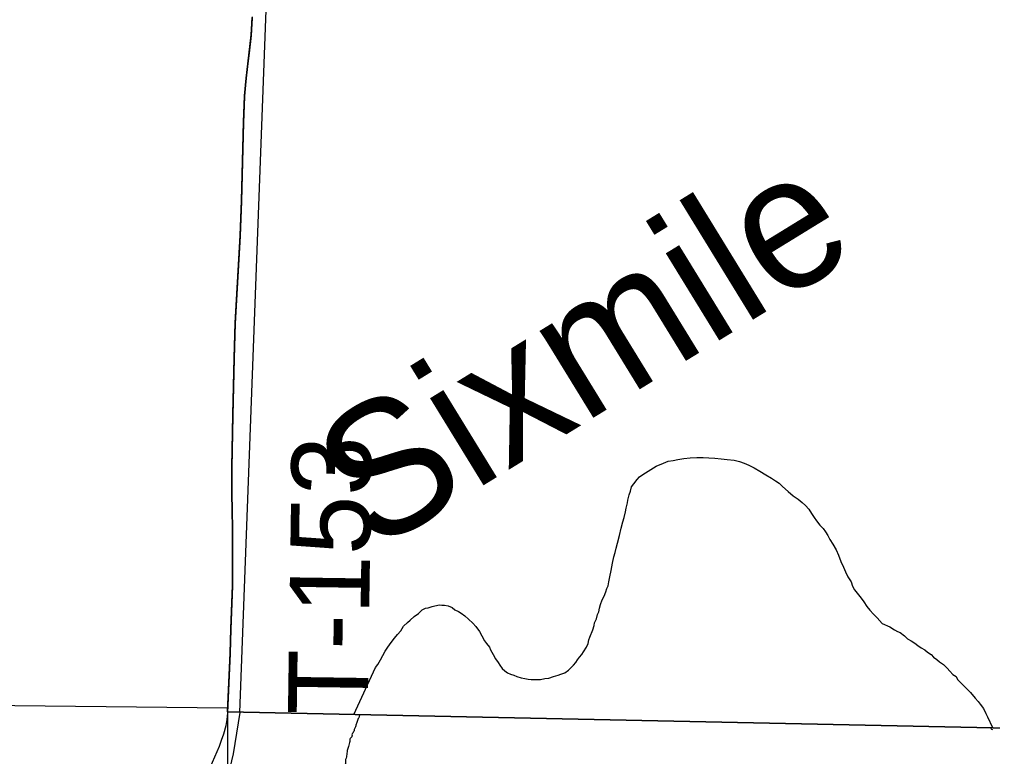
# Model space of a CAD drawing. Extents: x 2.4 to 73.1, y 4.5 to 25.6.
# Drawn here: x 33.4208 to 33.7673, y 20.0694 to 20.3317 of the extents above; entities that cross this region are included whole.
import ezdxf

# ---------------------------------------------------------------- set-up
doc = ezdxf.new("R2010")
doc.units = 0
for name, color, linetype in [('GM_X_Major_River', 7, 'Continuous'), ('GM_X_Minor_Lake', 7, 'Continuous'), ('GM_X_Minor_River', 7, 'Continuous'), ('GM_X_Minor_River_Text', 7, 'Continuous'), ('GM_X_Section', 7, 'Continuous'), ('GM_X_Township_Road', 7, 'Continuous'), ('GM_X_Township_Road_Text', 7, 'Continuous'), ('SH_Cut_Line', 7, 'Continuous')]:
    doc.layers.add(name, color=color, linetype=linetype)

msp = doc.modelspace()

# ---------------------------------------------------------------- linework, layer by layer
at = {"layer": 'GM_X_Major_River'}
msp.add_line((33.7666, 20.07967), (33.54186, 20.0842), dxfattribs=at)
for points in [[(33.6368, 20.15785), (33.63702, 20.15879), (33.63724, 20.15974), (33.63746, 20.16068), (33.63768, 20.16162), (33.6379, 20.16257), (33.63832, 20.16388), (33.63875, 20.16539), (33.63955, 20.16651), (33.64074, 20.16799), (33.64153, 20.16891), (33.6427, 20.16983), (33.64756, 20.17271), (33.65006, 20.17377), (33.6518, 20.17447), (33.65352, 20.17479), (33.65525, 20.17512), (33.65735, 20.17543), (33.65965, 20.17573), (33.66194, 20.17585), (33.66422, 20.17577), (33.66631, 20.1757), (33.6684, 20.17563), (33.67068, 20.17537), (33.67277, 20.17511), (33.67523, 20.17483), (33.67712, 20.17439), (33.67882, 20.17376), (33.68051, 20.17314), (33.68238, 20.17212), (33.68444, 20.17091), (33.68649, 20.1697), (33.68855, 20.1685), (33.69004, 20.16749), (33.69135, 20.16669), (33.69245, 20.16551), (33.69449, 20.16373), (33.69634, 20.16215), (33.69802, 20.16095), (33.69951, 20.15976), (33.70062, 20.15877), (33.70191, 20.1574), (33.70281, 20.15585), (33.70372, 20.15449), (33.70463, 20.15331), (33.70572, 20.15176), (33.70702, 20.15057), (33.70774, 20.14941), (33.70865, 20.14804), (33.70937, 20.14669), (33.71046, 20.14494), (33.71154, 20.143), (33.71243, 20.14107), (33.7133, 20.13876), (33.71419, 20.13683), (33.7149, 20.13509), (33.7158, 20.13335), (33.71688, 20.1316), (33.71741, 20.13006), (33.71812, 20.12871), (33.72051, 20.12577), (33.72141, 20.12441), (33.72251, 20.12285), (33.72361, 20.12149), (33.72489, 20.12011), (33.72618, 20.11874), (33.72802, 20.11677), (33.73065, 20.11555), (33.73233, 20.11454), (33.73346, 20.11393), (33.73439, 20.11352), (33.73588, 20.11233), (33.73699, 20.11134), (33.7383, 20.11054), (33.73961, 20.10973), (33.74072, 20.10893), (33.74184, 20.10814), (33.74315, 20.10733), (33.74407, 20.10654), (33.74538, 20.10574), (33.7463, 20.10475), (33.74742, 20.10396), (33.74834, 20.10316), (33.74984, 20.10216), (33.75112, 20.10079), (33.75205, 20.09981), (33.75315, 20.09863), (33.75427, 20.09783), (33.75481, 20.09686), (33.75573, 20.09588), (33.75721, 20.0945), (33.7585, 20.09313), (33.75942, 20.09214), (33.76107, 20.09019), (33.76217, 20.08901), (33.7629, 20.08803), (33.764, 20.08648), (33.76489, 20.08473), (33.76543, 20.08357), (33.7672, 20.07968)], [(33.5399, 20.0844), (33.54758, 20.10107), (33.54838, 20.10219), (33.54938, 20.10387), (33.55019, 20.10536), (33.551, 20.10686), (33.552, 20.10835), (33.5532, 20.11002), (33.55439, 20.1115), (33.55538, 20.1128), (33.55657, 20.11409), (33.55757, 20.11577), (33.55895, 20.11706), (33.55993, 20.11797), (33.5613, 20.11926), (33.56286, 20.12035), (33.56423, 20.12164), (33.56539, 20.12217), (33.56635, 20.12233), (33.5677, 20.12285), (33.57019, 20.12334), (33.57114, 20.12331), (33.57209, 20.12328), (33.57342, 20.12304), (33.57492, 20.12242), (33.57585, 20.12163), (33.57716, 20.12102), (33.57809, 20.12042), (33.5794, 20.11942), (33.58069, 20.11824), (33.58217, 20.11686), (33.58327, 20.11568), (33.58455, 20.11393), (33.58545, 20.11237), (33.58635, 20.11063), (33.58708, 20.10966), (33.58818, 20.10829), (33.58853, 20.10732), (33.58943, 20.10577), (33.59033, 20.10422), (33.59124, 20.10286), (33.59178, 20.10189), (33.5927, 20.10072), (33.59362, 20.09993), (33.59455, 20.09914), (33.59568, 20.09872), (33.59681, 20.0983), (33.59794, 20.09788), (33.59945, 20.09745), (33.60077, 20.09722), (33.60191, 20.09699), (33.60304, 20.09676), (33.60628, 20.09684), (33.60782, 20.09717), (33.60934, 20.09731), (33.61089, 20.09783), (33.61261, 20.09835), (33.61358, 20.0987), (33.61493, 20.09922), (33.61629, 20.10013), (33.61727, 20.10105), (33.61806, 20.10197), (33.61885, 20.1029), (33.61946, 20.10383), (33.62025, 20.10475), (33.62104, 20.10568), (33.62164, 20.10661), (33.62264, 20.10829), (33.62326, 20.1096), (33.62349, 20.11092), (33.6239, 20.11186), (33.62494, 20.11449), (33.62537, 20.116), (33.62559, 20.11694), (33.62621, 20.11844), (33.62664, 20.11995), (33.62705, 20.12089), (33.62728, 20.12221), (33.6277, 20.12353), (33.62833, 20.12522), (33.62894, 20.12653), (33.62956, 20.12803), (33.62998, 20.12916), (33.63039, 20.1301), (33.63063, 20.13161), (33.63106, 20.13331), (33.63151, 20.13558), (33.63198, 20.13822), (33.63243, 20.14049), (33.63286, 20.142), (33.63329, 20.14351), (33.63373, 20.14539), (33.63439, 20.14804), (33.63504, 20.15068), (33.63569, 20.15294), (33.63612, 20.15445), (33.63657, 20.15652), (33.6368, 20.15785)]]:
    msp.add_lwpolyline(points, dxfattribs=at)
for points in [[(33.54186, 20.0842), (33.54163, 20.08319), (33.54124, 20.08263), (33.54103, 20.08187), (33.54062, 20.08055), (33.54041, 20.07999), (33.54001, 20.07905), (33.5398, 20.07829), (33.5392, 20.07717), (33.53918, 20.07641), (33.53859, 20.07586), (33.53839, 20.07529), (33.53837, 20.07472), (33.53817, 20.07397), (33.53795, 20.07302), (33.53753, 20.07151), (33.53729, 20.06962), (33.53708, 20.06886), (33.53686, 20.06773), (33.53684, 20.06697), (33.53661, 20.06526), (33.5365, 20.06108), (33.53646, 20.05956), (33.53663, 20.0588), (33.53661, 20.05785), (33.53694, 20.05594), (33.53692, 20.05537), (33.53709, 20.05441), (33.53745, 20.05364), (33.5378, 20.05249), (33.53816, 20.05153), (33.53833, 20.05096), (33.53869, 20.05019), (33.53925, 20.0496), (33.53961, 20.04902), (33.53979, 20.04845), (33.54015, 20.04768), (33.54088, 20.04651), (33.54123, 20.04536), (33.5412, 20.04422), (33.54098, 20.04309), (33.54095, 20.04195), (33.54075, 20.04139), (33.54071, 20.04006), (33.54088, 20.03929), (33.54106, 20.03872), (33.54123, 20.03814), (33.5414, 20.03738), (33.54158, 20.0368), (33.54377, 20.03332), (33.54433, 20.03292), (33.54488, 20.03215), (33.54544, 20.03175), (33.54618, 20.03097), (33.54712, 20.03037), (33.54767, 20.02979), (33.54823, 20.02939), (33.5488, 20.02919), (33.54935, 20.02879), (33.54992, 20.02859), (33.55104, 20.02761), (33.55216, 20.02681), (33.55271, 20.02623), (33.55383, 20.02544), (33.5555, 20.02368), (33.55605, 20.02291), (33.55661, 20.02251), (33.55716, 20.02174), (33.5579, 20.02114), (33.5607, 20.01917), (33.56183, 20.01875), (33.56239, 20.01836), (33.5639, 20.01794), (33.56465, 20.01754), (33.56541, 20.01733), (33.56596, 20.01674), (33.5665, 20.01558), (33.56687, 20.015), (33.56722, 20.01385), (33.56758, 20.01327), (33.56738, 20.01271)], [(33.76734, 20.0789), (33.76678, 20.07929), (33.7666, 20.07967)]]:
    msp.add_spline(points, degree=3, dxfattribs=at)
at = {"layer": 'GM_X_Minor_Lake'}
for points in [[(33.6368, 20.15785), (33.63702, 20.15879), (33.63724, 20.15974), (33.63746, 20.16068), (33.63768, 20.16162), (33.6379, 20.16257), (33.63832, 20.16388), (33.63875, 20.16539), (33.63955, 20.16651), (33.64074, 20.16799), (33.64153, 20.16891), (33.6427, 20.16983), (33.64756, 20.17271), (33.65006, 20.17377), (33.6518, 20.17447), (33.65352, 20.17479), (33.65525, 20.17512), (33.65735, 20.17543), (33.65965, 20.17573), (33.66194, 20.17585), (33.66422, 20.17577), (33.66631, 20.1757), (33.6684, 20.17563), (33.67068, 20.17537), (33.67277, 20.17511), (33.67523, 20.17483), (33.67712, 20.17439), (33.67882, 20.17376), (33.68051, 20.17314), (33.68238, 20.17212), (33.68444, 20.17091), (33.68649, 20.1697), (33.68855, 20.1685), (33.69004, 20.16749), (33.69135, 20.16669), (33.69245, 20.16551), (33.69449, 20.16373), (33.69634, 20.16215), (33.69802, 20.16095), (33.69951, 20.15976), (33.70062, 20.15877), (33.70191, 20.1574), (33.70281, 20.15585), (33.70372, 20.15449), (33.70463, 20.15331), (33.70572, 20.15176), (33.70702, 20.15057), (33.70774, 20.14941), (33.70865, 20.14804), (33.70937, 20.14669), (33.71046, 20.14494), (33.71154, 20.143), (33.71243, 20.14107), (33.7133, 20.13876), (33.71419, 20.13683), (33.7149, 20.13509), (33.7158, 20.13335), (33.71688, 20.1316), (33.71741, 20.13006), (33.71812, 20.12871), (33.72051, 20.12577), (33.72141, 20.12441), (33.72251, 20.12285), (33.72361, 20.12149), (33.72489, 20.12011), (33.72618, 20.11874), (33.72802, 20.11677), (33.73065, 20.11555), (33.73233, 20.11454), (33.73346, 20.11393), (33.73439, 20.11352), (33.73588, 20.11233), (33.73699, 20.11134), (33.7383, 20.11054), (33.73961, 20.10973), (33.74072, 20.10893), (33.74184, 20.10814), (33.74315, 20.10733), (33.74407, 20.10654), (33.74538, 20.10574), (33.7463, 20.10475), (33.74742, 20.10396), (33.74834, 20.10316), (33.74984, 20.10216), (33.75112, 20.10079), (33.75205, 20.09981), (33.75315, 20.09863), (33.75427, 20.09783), (33.75481, 20.09686), (33.75573, 20.09588), (33.75721, 20.0945), (33.7585, 20.09313), (33.75942, 20.09214), (33.76107, 20.09019), (33.76217, 20.08901), (33.7629, 20.08803), (33.764, 20.08648), (33.76489, 20.08473), (33.76543, 20.08357), (33.7672, 20.07968)], [(33.5399, 20.0844), (33.54758, 20.10107), (33.54838, 20.10219), (33.54938, 20.10387), (33.55019, 20.10536), (33.551, 20.10686), (33.552, 20.10835), (33.5532, 20.11002), (33.55439, 20.1115), (33.55538, 20.1128), (33.55657, 20.11409), (33.55757, 20.11577), (33.55895, 20.11706), (33.55993, 20.11797), (33.5613, 20.11926), (33.56286, 20.12035), (33.56423, 20.12164), (33.56539, 20.12217), (33.56635, 20.12233), (33.5677, 20.12285), (33.57019, 20.12334), (33.57114, 20.12331), (33.57209, 20.12328), (33.57342, 20.12304), (33.57492, 20.12242), (33.57585, 20.12163), (33.57716, 20.12102), (33.57809, 20.12042), (33.5794, 20.11942), (33.58069, 20.11824), (33.58217, 20.11686), (33.58327, 20.11568), (33.58455, 20.11393), (33.58545, 20.11237), (33.58635, 20.11063), (33.58708, 20.10966), (33.58818, 20.10829), (33.58853, 20.10732), (33.58943, 20.10577), (33.59033, 20.10422), (33.59124, 20.10286), (33.59178, 20.10189), (33.5927, 20.10072), (33.59362, 20.09993), (33.59455, 20.09914), (33.59568, 20.09872), (33.59681, 20.0983), (33.59794, 20.09788), (33.59945, 20.09745), (33.60077, 20.09722), (33.60191, 20.09699), (33.60304, 20.09676), (33.60628, 20.09684), (33.60782, 20.09717), (33.60934, 20.09731), (33.61089, 20.09783), (33.61261, 20.09835), (33.61358, 20.0987), (33.61493, 20.09922), (33.61629, 20.10013), (33.61727, 20.10105), (33.61806, 20.10197), (33.61885, 20.1029), (33.61946, 20.10383), (33.62025, 20.10475), (33.62104, 20.10568), (33.62164, 20.10661), (33.62264, 20.10829), (33.62326, 20.1096), (33.62349, 20.11092), (33.6239, 20.11186), (33.62494, 20.11449), (33.62537, 20.116), (33.62559, 20.11694), (33.62621, 20.11844), (33.62664, 20.11995), (33.62705, 20.12089), (33.62728, 20.12221), (33.6277, 20.12353), (33.62833, 20.12522), (33.62894, 20.12653), (33.62956, 20.12803), (33.62998, 20.12916), (33.63039, 20.1301), (33.63063, 20.13161), (33.63106, 20.13331), (33.63151, 20.13558), (33.63198, 20.13822), (33.63243, 20.14049), (33.63286, 20.142), (33.63329, 20.14351), (33.63373, 20.14539), (33.63439, 20.14804), (33.63504, 20.15068), (33.63569, 20.15294), (33.63612, 20.15445), (33.63657, 20.15652), (33.6368, 20.15785)]]:
    msp.add_lwpolyline(points, dxfattribs=at)
at = {"layer": 'GM_X_Minor_River'}
for points in [[(33.49925, 20.08505), (33.5087, 20.33825), (34.68791, 21.46756)], [(33.49925, 20.08505), (33.4969, 20.07037), (33.49575, 20.06543)]]:
    msp.add_lwpolyline(points, dxfattribs=at)
at = {"layer": 'GM_X_Section'}
msp.add_lwpolyline([(32.99736, 20.09215), (33.49484, 20.08677), (33.49557, 19.58326), (32.98811, 19.59151)], close=True, dxfattribs=at)
at = {"layer": 'GM_X_Township_Road'}
for points in [[(33.49496, 20.08499), (33.49596, 20.10605), (33.49621, 20.11462), (33.49675, 20.13016), (33.49682, 20.14105), (33.49679, 20.14491), (33.49675, 20.14883), (33.49661, 20.15816), (33.49653, 20.16127), (33.49658, 20.17216), (33.49689, 20.19082), (33.49731, 20.21105), (33.49777, 20.22349), (33.49952, 20.25456), (33.49998, 20.267), (33.50066, 20.29499), (33.50108, 20.30432), (33.50157, 20.31052), (33.50273, 20.31978), (33.5034, 20.32597), (33.50372, 20.33218), (33.50373, 20.3327)], [(33.48703, 20.06171), (33.492, 20.07311), (33.49278, 20.07522), (33.4936, 20.07749), (33.49443, 20.08049), (33.4948, 20.08263), (33.49496, 20.08499)]]:
    msp.add_lwpolyline(points, dxfattribs=at)
at = {"layer": 'SH_Cut_Line'}
for points in [[(34.08332, 20.07065), (33.92065, 20.07639), (33.49484, 20.08526), (33.49584, 20.10632), (33.49609, 20.1149), (33.49663, 20.13044), (33.4967, 20.14133), (33.49667, 20.14519), (33.49663, 20.1491), (33.49649, 20.15843), (33.49641, 20.16154), (33.49646, 20.17243), (33.49678, 20.1911), (33.49719, 20.21133), (33.49765, 20.22376), (33.4994, 20.25483), (33.49987, 20.26727), (33.50054, 20.29527), (33.50096, 20.30459), (33.50146, 20.31079), (33.50261, 20.32006), (33.50328, 20.32625), (33.50361, 20.33246)], [(33.50361, 20.33246), (33.50328, 20.32625), (33.50261, 20.32006), (33.50146, 20.31079), (33.50096, 20.30459), (33.50054, 20.29527), (33.49987, 20.26727), (33.4994, 20.25483), (33.49765, 20.22376), (33.49719, 20.21133), (33.49678, 20.1911), (33.49646, 20.17243), (33.49641, 20.16154), (33.49649, 20.15843), (33.49663, 20.1491), (33.49667, 20.14519), (33.4967, 20.14133), (33.49663, 20.13044), (33.49609, 20.1149), (33.49584, 20.10632), (33.49484, 20.08526), (33.92065, 20.07639), (34.08332, 20.07065)]]:
    msp.add_lwpolyline(points, dxfattribs=at)

# ---------------------------------------------------------------- texts
at = {"layer": 'GM_X_Minor_River_Text'}
msp.add_text('Sixmile', height=0.04737, rotation=31.5641, dxfattribs=at).set_placement((33.54642, 20.14159))
at = {"layer": 'GM_X_Township_Road_Text'}
msp.add_text('T-153', height=0.028409, rotation=89.1554, dxfattribs=at).set_placement((33.54478, 20.08399))

doc.saveas('drawing.dxf')
